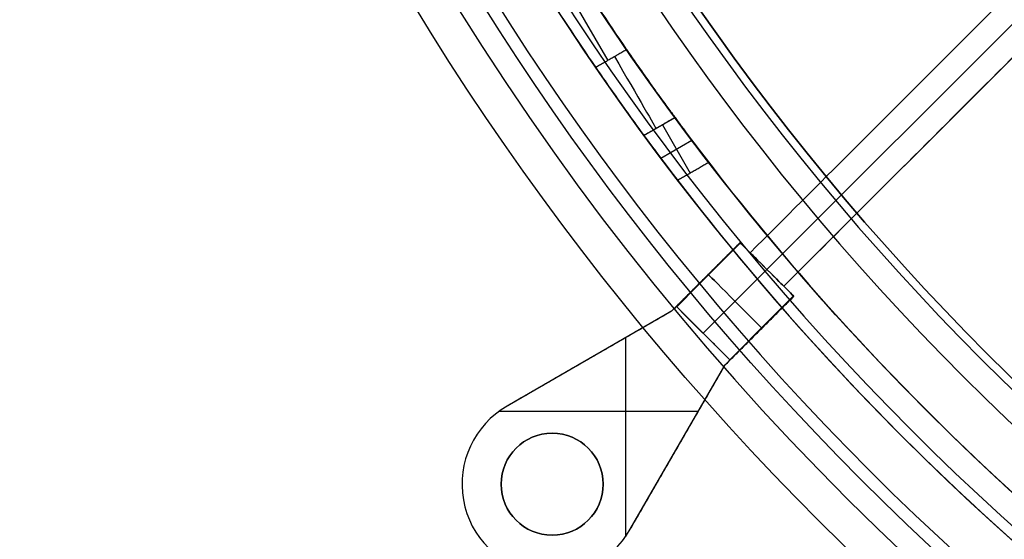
# Model space of a CAD drawing. Header units: millimetres. Extents: x -1267 to 1231, y -1283 to 1250.
# Tile 613 of 656: x 182 to 224, y -83 to -61. Entities that reach past the tile are written whole.
import ezdxf

# ---------------------------------------------------------------- set-up
doc = ezdxf.new("R2010")
doc.units = ezdxf.units.MM
doc.layers.add('Default', color=7, linetype='Continuous', true_color=0x000000)

# ---------------------------------------------------------------- blocks, each defined once
blk = doc.blocks.new('LED_DRIVER_CE')
at = {"layer": 'Default'}
for points in [[(0, 22.5, -52.5), (0, 22.5, 6), (0, 22.5, 64.5)], [(28, 22.5, -39.5), (28, 22.5), (28, 22.5, 39.5)]]:
    blk.add_open_spline(points, degree=2, dxfattribs=at)
blk = doc.blocks.new('CANOPY_US_B')
at = {"layer": 'Default', "extrusion": (0, -1, 0)}
for centre, radius, start, end in [((0, 0, -35.442), 106.395, 270, 90), ((0, 0, -33.152), 105.337, 270, 90), ((0, 0, -28.635), 111.99, 270, 90), ((0, 0, -28.045), 109.539, 270, 90), ((0, 0, -14.317), 113.495, 300.89812, 357.35383)]:
    blk.add_arc(centre, radius, start, end, dxfattribs=at)
at = {"layer": 'Default', "extrusion": (0, 1, 0)}
for centre, radius in [((0, 0), 115), ((0, 0, -0.261), 112.514)]:
    blk.add_arc(centre, radius, 90, 270, dxfattribs=at)
blk = doc.blocks.new('GROUND_WIRE')
at = {"layer": 'Default'}
for p, q in [((89.477, 73.593, -0.25), (89.477, 81.98, -0.25)), ((89.477, 73.593, 0.25), (89.477, 81.98, 0.25)), ((89.271, 81.662), (85.271, 74.734)), ((90.412, 79.762, -0.25), (90.412, 79.762, 0.25)), ((94.712, 79.762, -0.25), (94.712, 79.762, 0.25)), ((96.362, 79.762, -0.25), (96.362, 79.762, 0.25)), ((87.271, 78.198, -0.25), (87.271, 78.198, 0.25)), ((94.78, 76.677, -0.25), (86.393, 76.677, -0.25)), ((94.78, 76.677, 0.25), (86.393, 76.677, 0.25)), ((87.534, 72.471), (94.462, 76.471)), ((85.271, 74.734), (82.379, 71.842)), ((87.121, 72.475, -0.925), (85.275, 74.321, -0.925)), ((87.121, 72.475, 0.925), (85.275, 74.321, 0.925)), ((90.998, 74.471, -0.25), (90.998, 74.471, 0.25)), ((83.511, 70.711, -1.6), (86.198, 73.398, -1.6)), ((83.511, 70.711, 1.6), (86.198, 73.398, 1.6)), ((83.825, 73.288, -0.25), (83.825, 73.288, 0.25)), ((86.198, 73.398, -0.25), (86.198, 73.398, -1.6)), ((86.198, 73.398, 1.6), (86.198, 73.398, 0.25)), ((84.642, 69.579), (87.534, 72.471)), ((82.379, 71.842), (82.804, 71.418)), ((12.8, 1.414), (82.804, 71.418)), ((86.088, 71.025, -0.25), (86.088, 71.025, 0.25)), ((12.8, 0, 1), (83.511, 70.711, 1)), ((12.8, 0, -1), (83.511, 70.711, -1)), ((83.511, 70.711, -1.6), (83.511, 70.711, -1)), ((83.511, 70.711, 1), (83.511, 70.711, 1.6)), ((84.218, 70.004), (84.642, 69.579))]:
    blk.add_line(p, q, dxfattribs=at)
for centre, radius, start, end in [((92.562, 79.762, -0.25), 3.8, 300, 150), ((92.562, 79.762, 0.25), 3.8, 300, 150), ((92.562, 79.762), 3.8, 300, 150), ((92.562, 79.762), 2.15, 90, 270), ((92.562, 79.762), 2.15, 270, 90)]:
    blk.add_arc(centre, radius, start, end, dxfattribs=at)
at = {"layer": 'Default', "extrusion": (0, 0, -1)}
for centre, start, end in [((-92.562, 79.762, 0.25), 270, 90), ((-92.562, 79.762, -0.25), 270, 90), ((-92.562, 79.762, 0.25), 90, 270), ((-92.562, 79.762, -0.25), 90, 270)]:
    blk.add_arc(centre, 2.15, start, end, dxfattribs=at)
at = {"layer": 'Default', "extrusion": (0.707107, 0.707107, -1.9115e-15)}
blk.add_arc((-9.051, 0, 112.851), 1.6, 188.9893, 351.0107, dxfattribs=at)
at = {"layer": 'Default', "extrusion": (0.707107, 0.707107, -9.51302e-16)}
blk.add_arc((-9.051, 0, 112.851), 1.6, 8.9893, 171.0107, dxfattribs=at)
at = {"layer": 'Default', "extrusion": (0.707107, 0.707107, 0)}
for start, end in [(188.9893, 351.0107), (8.9893, 171.0107)]:
    blk.add_arc((-9.051, 0, 110.951), 1.6, start, end, dxfattribs=at)
at = {"layer": 'Default', "extrusion": (-0.707107, -0.707107, 7.06186e-13)}
blk.add_arc((9.051, 0, -109.051), 1.6, 188.9893, 351.0107, dxfattribs=at)
at = {"layer": 'Default', "extrusion": (-0.707107, -0.707107, -7.08e-13)}
blk.add_arc((9.051, 0, -109.051), 1.6, 8.9893, 171.0107, dxfattribs=at)
at = {"layer": 'Default', "extrusion": (-0.707107, -0.707107, -4.85244e-19)}
blk.add_arc((9.051, 0, -109.051), 1, 180, 0, dxfattribs=at)
at = {"layer": 'Default', "extrusion": (-0.707107, -0.707107, -4.87315e-19)}
blk.add_arc((9.051, 0, -109.051), 1, 0, 180, dxfattribs=at)
at = {"layer": 'Default'}
for points in [[(92.562, 81.912, -0.25), (92.562, 81.912), (92.562, 81.912, 0.25)], [(89.271, 81.662, -0.25), (87.271, 78.198, -0.25), (85.271, 74.734, -0.25)], [(89.271, 81.662, 0.25), (87.271, 78.198, 0.25), (85.271, 74.734, 0.25)], [(89.271, 81.662, 0.25), (89.271, 81.662), (89.271, 81.662, -0.25)], [(92.562, 77.612, 0.25), (92.562, 77.612), (92.562, 77.612, -0.25)], [(87.534, 72.471, -0.25), (90.998, 74.471, -0.25), (94.462, 76.471, -0.25)], [(87.534, 72.471, 0.25), (90.998, 74.471, 0.25), (94.462, 76.471, 0.25)], [(94.462, 76.471, 0.25), (94.462, 76.471), (94.462, 76.471, -0.25)], [(85.271, 74.734, -0.25), (83.825, 73.288, -0.25), (82.379, 71.842, -0.25)], [(85.271, 74.734, 0.25), (83.825, 73.288, 0.25), (82.379, 71.842, 0.25)], [(85.271, 74.734, 0.25), (85.271, 74.734), (85.271, 74.734, -0.25)], [(82.393, 71.828, -0.25), (83.737, 73.172, -0.25), (85.08, 74.515, -0.25)], [(82.393, 71.828, 0.25), (83.737, 73.172, 0.25), (85.08, 74.515, 0.25)], [(85.08, 74.515, -0.25), (86.198, 73.398, -0.25), (87.315, 72.28, -0.25)], [(85.08, 74.515, 0.25), (86.198, 73.398, 0.25), (87.315, 72.28, 0.25)], [(87.315, 72.28, -0.25), (85.972, 70.937, -0.25), (84.628, 69.593, -0.25)], [(87.315, 72.28, 0.25), (85.972, 70.937, 0.25), (84.628, 69.593, 0.25)], [(84.642, 69.579, -0.25), (86.088, 71.025, -0.25), (87.534, 72.471, -0.25)], [(84.642, 69.579, 0.25), (86.088, 71.025, 0.25), (87.534, 72.471, 0.25)], [(87.534, 72.471, 0.25), (87.534, 72.471), (87.534, 72.471, -0.25)], [(82.379, 71.842, -0.25), (82.386, 71.835, -0.25), (82.393, 71.828, -0.25)], [(82.379, 71.842, 0.25), (82.379, 71.842), (82.379, 71.842, -0.25)], [(82.393, 71.828, 0.25), (82.386, 71.835, 0.25), (82.379, 71.842, 0.25)], [(82.804, 71.418, 0), (47.802, 36.416, 0), (12.8, 1.414)], [(15.214, 1), (49.716, 35.502), (84.218, 70.004)], [(84.628, 69.593, -0.25), (84.635, 69.586, -0.25), (84.642, 69.579, -0.25)], [(84.642, 69.579, 0.25), (84.635, 69.586, 0.25), (84.628, 69.593, 0.25)], [(84.642, 69.579, -0.25), (84.642, 69.579), (84.642, 69.579, 0.25)]]:
    blk.add_open_spline(points, degree=2, dxfattribs=at)
blk = doc.blocks.new('CANOPY_US_BRACKET_B')
at = {"layer": 'Default'}
for p, q in [((-94.469, -11.85, 54.542), (-90.219, -11.85, 61.903)), ((-88.041, -15.35, 64.687), (-88.041, -19.65, 64.687)), ((-88.694, -17.5, 65.064), (-87.387, -17.5, 64.309)), ((-87.917, -19.65, 64.615), (-86.742, -22, 66.65)), ((-87.989, -20.825, 66.014), (-86.681, -20.825, 65.259))]:
    blk.add_line(p, q, dxfattribs=at)
at = {"layer": 'Default', "extrusion": (0, 1, 0)}
for centre, radius, start, end in [((0, 0), 105, 0, 180), ((0, 0, -0.75), 93, 0, 180), ((0, 0, -5), 110, 0, 180), ((0, 0, -11.85), 110, 30, 34.43182), ((0, 0, -11.85), 108.5, 30, 34.49321), ((0, 0, -13.5), 110, 35.98687, 57.41509), ((0, 0, -13.5), 108.5, 36.06995, 57.57092), ((0, 0, -22), 110, 37.49586, 84.32432)]:
    blk.add_arc(centre, radius, start, end, dxfattribs=at)
at = {"layer": 'Default', "extrusion": (0, -1, 0)}
for centre, radius, start, end in [((0, 0), 93, 0, 180), ((0, 0, 1.5), 105, 0, 180), ((0, 0, 1.5), 93, 0, 180), ((0, 0, 5), 108.5, 0, 180), ((0, 0, 22), 108.5, 95.82218, 142.3999)]:
    blk.add_arc(centre, radius, start, end, dxfattribs=at)
at = {"layer": 'Default', "extrusion": (0.866025, 0, -0.5)}
blk.add_arc((-15.35, 8.5, -108.753), 3.5, 0, 90, dxfattribs=at)
at = {"layer": 'Default'}
for points, degree in [([(-89.425, -11.85, 61.444), (-90.076, -11.85, 61.821), (-90.728, -11.85, 62.197)], 2), ([(-90.728, -11.85, 62.197), (-90.514, -11.85, 62.509), (-90.105, -11.963, 63.098), (-89.507, -12.491, 63.943), (-89.053, -13.283, 64.573), (-88.761, -14.274, 64.974), (-88.694, -14.979, 65.064), (-88.694, -15.35, 65.064)], 3), ([(-89.425, -11.85, 61.444), (-89.211, -11.85, 61.756), (-88.801, -11.963, 62.346), (-88.202, -12.491, 63.19), (-87.747, -13.283, 63.819), (-87.454, -14.274, 64.219), (-87.387, -14.979, 64.309), (-87.387, -15.35, 64.309)], 3), ([(-88.694, -15.35, 65.064), (-88.694, -17.5, 65.064), (-88.694, -19.65, 65.064)], 2), ([(-87.387, -15.35, 64.309), (-88.041, -15.35, 64.687), (-88.694, -15.35, 65.064)], 2), ([(-87.387, -15.35, 64.309), (-87.387, -17.5, 64.309), (-87.387, -19.65, 64.309)], 2), ([(-87.387, -19.65, 64.309), (-88.041, -19.65, 64.687), (-88.694, -19.65, 65.064)], 2), ([(-88.694, -19.65, 65.064), (-88.228, -20.434, 65.7), (-87.754, -21.217, 66.331), (-87.274, -22, 66.957)], 3), ([(-87.387, -19.65, 64.309), (-86.92, -20.434, 64.945), (-86.445, -21.217, 65.575), (-85.963, -22, 66.201)], 3), ([(-85.963, -22, 66.201), (-86.619, -22, 66.579), (-87.274, -22, 66.957)], 2)]:
    blk.add_open_spline(points, degree=degree, dxfattribs=at)

msp = doc.modelspace()

# ---------------------------------------------------------------- block references
at = {"layer": 'Default', "extrusion": (1, 0, 0), "rotation": 180}
msp.add_blockref('CANOPY_US_B', (-0.985, 786.549, 297.302), dxfattribs=at)
at = {"layer": 'Default', "extrusion": (0, -1, 4.44105e-16)}
msp.add_blockref('CANOPY_US_BRACKET_B', (297.302, 786.549, 0.985), dxfattribs=at)
at = {"layer": 'Default', "extrusion": (0.498026, -0.867162, 3.85111e-16), "rotation": 89.99999999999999}
msp.add_blockref('LED_DRIVER_CE', (196.903, 754.19, 147.96), dxfattribs=at)
at = {"layer": 'Default', "rotation": 180}
msp.add_blockref('GROUND_WIRE', (297.302, -0.985, 749.44), dxfattribs=at)

doc.saveas('drawing.dxf')
